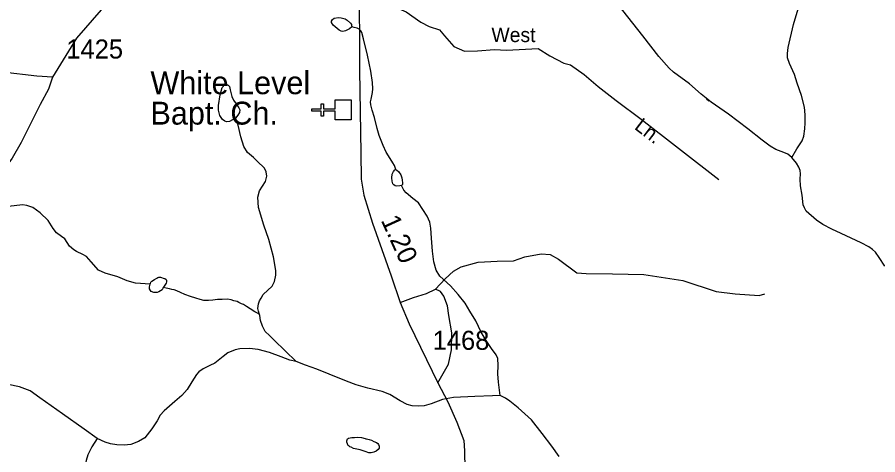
# Model space of a CAD drawing. Extents: x 2126262 to 2293712, y 749403 to 919119.
# Drawn here: x 2248421 to 2254066, y 863221 to 866089 of the extents above; entities that cross this region are included whole.
import ezdxf

# ---------------------------------------------------------------- set-up
doc = ezdxf.new("R2010")
doc.units = 0
for name, color, linetype in [('Exist Cultural Church CELL', 7, 'Continuous'), ('Exist Cultural Church Label', 7, 'Continuous'), ('Exist Hydrographic Creek Single Shore', 7, 'Continuous'), ('Exist Hydrographic Misc Water Feature', 7, 'Continuous'), ('Exist Road Non-System Type 51', 7, 'Continuous'), ('Exist Road Non-System Type 51 Label', 7, 'Continuous'), ('Exist Road Secondary Mileage Hundredths English Label', 7, 'Continuous'), ('Exist Road Secondary Type 51 Attributed', 7, 'Continuous'), ('Exist Road Secondary Type 51 Number Label', 7, 'Continuous')]:
    doc.layers.add(name, color=color, linetype=linetype)

msp = doc.modelspace()

# ---------------------------------------------------------------- linework, layer by layer
at = {"layer": 'Exist Cultural Church CELL'}
msp.add_lwpolyline([(2250506.2, 865416.3), (2250506.1, 865473.2), (2250429.9, 865473.2), (2250429.9, 865441.2), (2250414, 865441.2), (2250414, 865473.2), (2250353.8, 865473.2), (2250353.8, 865489.2), (2250414, 865489.2), (2250414, 865521.2), (2250429.9, 865521.2), (2250429.9, 865489.2), (2250506.1, 865489.2), (2250506.2, 865546.9), (2250612.6, 865546.9), (2250612.6, 865416.3)], close=True, dxfattribs=at)
at = {"layer": 'Exist Hydrographic Creek Single Shore'}
for points in [[(2253501.5, 865169.2), (2253476, 865190.7), (2253450.6, 865203.4), (2253396.4, 865222.9), (2253359.1, 865244.2), (2253308.2, 865282.3), (2253214.3, 865358.4), (2253086.3, 865453.4), (2252973, 865533.1), (2252907.7, 865585.4), (2252830.6, 865653.2), (2252725.8, 865728.7), (2252697.9, 865755.5), (2252630.9, 865831.9), (2252524.1, 865967.6), (2252361.7, 866174.1), (2252234.5, 866318)], [(2254113.3, 864456.9), (2254074.1, 864513.7), (2254050.4, 864550.1), (2254031.7, 864567.1), (2254008, 864583.2), (2253958, 864609.5), (2253826.6, 864671.4), (2253765.1, 864700.5), (2253704.9, 864730.2), (2253665.1, 864758.2), (2253596.4, 864818.4), (2253584.6, 864838.8), (2253576.9, 864860), (2253571, 864922.8), (2253560, 864984.7), (2253557.4, 865026.7), (2253559.1, 865062.3), (2253556.6, 865083.5), (2253547.3, 865106.4), (2253532, 865131.8), (2253501.5, 865169.2)]]:
    msp.add_lwpolyline(points, dxfattribs=at)
at = {"layer": 'Exist Hydrographic Misc Water Feature'}
for points in [[(2253501.5, 865169.2), (2253535.4, 865225.6), (2253569.3, 865279.1), (2253581.2, 865308.8), (2253587.1, 865358), (2253588.8, 865397), (2253588.8, 865449.6), (2253585.4, 865499.2), (2253565.9, 865575.5), (2253537.1, 865657), (2253519.3, 865714.5), (2253486.2, 865785.5), (2253473.5, 865823.6), (2253473.5, 865850.8), (2253478.6, 865891.5), (2253513.3, 866042), (2253543, 866143.8)], [(2250905.3, 865090.2), (2250895.2, 865117), (2250884.1, 865134.8), (2250857, 865179.8), (2250841.8, 865205.2), (2250822.3, 865249.3), (2250795.1, 865313), (2250782.4, 865360.5), (2250764.9, 865431.2), (2250748.8, 865480.4), (2250740.3, 865515.2), (2250738.6, 865533.8), (2250742, 865551.6), (2250752.2, 865594.9), (2250754.7, 865620.3), (2250751.3, 865661.9), (2250741.1, 865734.9), (2250718.2, 865839.4), (2250692.8, 865947.2), (2250681.8, 865987.9), (2250674.2, 866000.6), (2250664.8, 866011.6), (2250650.4, 866017.6), (2250631.8, 866021), (2250615.7, 866025.2)], [(2252958.3, 865538.7), (2252943.6, 865551.4)], [(2250010.1, 864140.1), (2250003.7, 864162.1), (2249999.8, 864180), (2250003.5, 864210), (2250011.3, 864230.1), (2250021.3, 864248.2), (2250035.1, 864272.3), (2250093.5, 864327.2), (2250108.7, 864357.7), (2250118.4, 864397.8), (2250117.6, 864428), (2250102.3, 864518.5), (2250071.8, 864631.3), (2250039.6, 864726), (2250004.8, 864842.2), (2249999.7, 864909.2), (2250010.8, 864950.4), (2250048.9, 865011.5), (2250057.4, 865046.3), (2250054.8, 865076.8), (2250042.1, 865100.6), (2249995.5, 865145.2), (2249970.1, 865168.9), (2249931.1, 865202.9), (2249907.3, 865241.9), (2249887, 865305), (2249870.1, 865380.5), (2249852.2, 865427.1)], [(2250942.6, 864986.2), (2250929.9, 864983.4), (2250912.1, 864982.5), (2250900.3, 864984.2), (2250890.9, 864990.1), (2250885, 864997.8), (2250879.9, 865015.6), (2250879.1, 865036.8), (2250880.8, 865059.7), (2250888.4, 865078.4), (2250898.6, 865089.4), (2250905.3, 865090.2)], [(2250905.3, 865090.2), (2250912.1, 865087.7), (2250923.1, 865078.4), (2250936.7, 865056.3), (2250944.3, 865035.9), (2250946.9, 865021.5), (2250948.6, 865003.7), (2250947.7, 864992.7), (2250942.6, 864986.2)], [(2251589.4, 863609.3), (2251578.5, 863696.2), (2251574.2, 863752.7), (2251575.3, 863805.9), (2251574.2, 863851.5), (2251563.3, 863875.4), (2251531.8, 863916.7), (2251497.1, 863970.4), (2251463.5, 864025.8), (2251428.9, 864099.7), (2251390.9, 864161.6), (2251358.4, 864215.5), (2251313.9, 864272), (2251263.9, 864328.4), (2251193.4, 864391.4), (2251169.6, 864431.3), (2251154.3, 864484.8), (2251145, 864555.2), (2251138.2, 864641.2), (2251134.8, 864705.7), (2251127.2, 864745.5), (2251111.1, 864785.4), (2251054.3, 864873.6), (2251016.4, 864901.3), (2250972.3, 864938.7), (2250957.9, 864955.6), (2250942.6, 864986.2)], [(2249292.8, 864340.3), (2249196.3, 864346.3), (2249143.1, 864361.5), (2249080.2, 864387.6), (2248998.8, 864411.5), (2248953.7, 864432.3), (2248907.1, 864484.9), (2248874.9, 864519.7), (2248851.1, 864534.9), (2248809.6, 864553.6), (2248791.8, 864563.8), (2248764.7, 864588.4), (2248732.4, 864636.7), (2248712.1, 864652), (2248679, 864676.6), (2248657.8, 864705.4), (2248623.1, 864756.8), (2248572.2, 864807.7), (2248523.9, 864842.5), (2248484.9, 864856.1), (2248454.7, 864859.1), (2248325.9, 864844.7)], [(2249292.8, 864340.3), (2249294.8, 864344.3), (2249298.5, 864352.3), (2249304.5, 864358.3), (2249322.5, 864370.5), (2249336.3, 864378.6), (2249344.3, 864382.6), (2249350.2, 864384.8), (2249360.2, 864384.8), (2249368.2, 864382.8), (2249378.3, 864379), (2249388.3, 864377.1), (2249398.6, 864371.1), (2249400.4, 864365.2), (2249400.4, 864361.2), (2249400.4, 864355.1), (2249398.6, 864345.1), (2249384.9, 864327), (2249378.7, 864317)], [(2249378.7, 864317), (2249377.1, 864310.9), (2249370.9, 864302.9), (2249361.1, 864294.8), (2249349, 864288.7), (2249339.3, 864284.7), (2249329.3, 864284.6), (2249317.2, 864284.5), (2249311.2, 864286.4), (2249305.1, 864288.4), (2249298.9, 864292.4), (2249295, 864298.3), (2249289.1, 864308.3), (2249289.1, 864314.2), (2249288.7, 864322.2), (2249292.8, 864340.3)], [(2250010.1, 864140.1), (2250002.1, 864146.1), (2249979.9, 864157.9), (2249949.8, 864177.7), (2249925.8, 864193.4), (2249905.5, 864205.2), (2249891.5, 864211.2), (2249875.5, 864219.1), (2249863.4, 864226.9), (2249841.3, 864230.8), (2249825.3, 864236.6), (2249799.3, 864240.4), (2249765.2, 864238.1), (2249735.3, 864237.9), (2249703.5, 864233.6), (2249675.4, 864233.4), (2249645.5, 864233.1), (2249621.5, 864239), (2249593.2, 864246.8), (2249557.3, 864258.4), (2249521.2, 864272.2), (2249491.1, 864285.9), (2249468.9, 864295.8), (2249451.1, 864301.6), (2249435.1, 864303.5), (2249419.1, 864309.3), (2249409.1, 864311.2), (2249398.8, 864313.2), (2249378.7, 864317)], [(2250250.9, 863832.4), (2250105.4, 863973.1), (2250076.1, 864003.6), (2250047.9, 864028.5), (2250029.4, 864063.3), (2250017.5, 864102.4), (2250011.9, 864134.2), (2250010.1, 864140.1)], [(2250250.9, 863832.4), (2250209.1, 863841), (2250152.6, 863863.8), (2250076.6, 863892), (2250001.7, 863911.6), (2249944.2, 863918.1), (2249882.3, 863915.9), (2249850.4, 863909.4), (2249802.6, 863888.8), (2249771.1, 863864.9), (2249716.9, 863821.4), (2249685.4, 863806.2), (2249639.8, 863784.5), (2249611.6, 863764.9), (2249597.5, 863747.6), (2249567.1, 863698.7), (2249536.7, 863648.7), (2249500.8, 863609.6), (2249454.2, 863570.5), (2249419.4, 863540.1), (2249384, 863508.2), (2249359.1, 863479.9), (2249338.4, 863444.1), (2249304.8, 863390.8), (2249258.1, 863333.3), (2249215.8, 863307.2), (2249166.9, 863288.7), (2249122.4, 863283.3), (2249074.6, 863285.5), (2249032.3, 863292), (2248998.7, 863302.9), (2248945.5, 863328.9)], [(2251589.4, 863609.3), (2251537.7, 863608.5), (2251422.6, 863603.1), (2251283.7, 863596.6), (2251210.9, 863583.5), (2251136, 863555.3), (2251089.4, 863541.2), (2251051.4, 863539), (2251012.3, 863541.2), (2250979.3, 863551), (2250933.7, 863574.8), (2250864.2, 863617.2), (2250814.3, 863635.7), (2250720.9, 863658.5), (2250644.9, 863680.2), (2250580.9, 863703), (2250466.3, 863748.6), (2250387.1, 863782.3), (2250312.2, 863809.5), (2250250.9, 863832.4)], [(2248945.5, 863328.9), (2248861.1, 863388), (2248718.9, 863490.1), (2248570.2, 863595.5), (2248506.8, 863639.5), (2248435.1, 863666.6), (2248362.4, 863682.9)], [(2251975.5, 863208.9), (2251928.8, 863277.8), (2251863.7, 863361.4), (2251795.3, 863449.4), (2251707.8, 863529.8), (2251652.4, 863573.2), (2251623.1, 863592.8), (2251589.4, 863609.3)], [(2248945.5, 863328.9), (2248911.2, 863273.5), (2248884, 863220.3), (2248873.2, 863183.4), (2248867.7, 863153), (2248866.7, 863114.4), (2248864.5, 863040.6), (2248861.2, 862990.6), (2248851.5, 862942.8), (2248821.1, 862875.5), (2248786.3, 862825.5), (2248750.5, 862792.4), (2248685.4, 862731.5), (2248585.5, 862651.2), (2248534, 862604.4), (2248422.2, 862513.2), (2248386.4, 862494.7)], [(2250708.3, 863326.2), (2250712.4, 863326.2), (2250728.6, 863322.3), (2250744.6, 863316.4), (2250760.5, 863308.5), (2250778.6, 863300.7), (2250786.6, 863294.8), (2250790.7, 863288.8), (2250794.8, 863276.9), (2250794.8, 863264.9), (2250789.1, 863254.8), (2250775.1, 863244.7), (2250761, 863238.6), (2250742.9, 863234.4), (2250726.9, 863234.3), (2250702.9, 863242.1), (2250670.9, 863253.8), (2250627.1, 863263.4), (2250610.9, 863271.3), (2250602.7, 863273.3), (2250596.7, 863279.2), (2250590.8, 863285.2), (2250586.7, 863293.2), (2250582.6, 863303.1), (2250582.6, 863313), (2250586.5, 863325.1), (2250594.5, 863329.2), (2250616.2, 863335.4), (2250634.2, 863335.5), (2250656.2, 863335.7), (2250678.3, 863333.9), (2250704.2, 863328.1), (2250708.3, 863326.2)]]:
    msp.add_lwpolyline(points, dxfattribs=at)
for points in [[(2250615.7, 866025.2), (2250600.4, 866013.3), (2250575, 865999.7), (2250556.3, 865995.5), (2250546.2, 865998.1), (2250533.5, 866004), (2250493.6, 866037.9), (2250483.4, 866054), (2250482.6, 866063.4), (2250488.5, 866074.4), (2250500.4, 866082), (2250527.5, 866086.3), (2250547, 866085.4), (2250572.4, 866077.8), (2250586, 866069.3), (2250608, 866049.8), (2250613.1, 866042.2), (2250614.8, 866036.2)], [(2249852.2, 865427.1), (2249814.1, 865405.9), (2249794.6, 865404.2), (2249781.9, 865407.6), (2249766.6, 865418.6), (2249749.7, 865444.1), (2249741.2, 865480.6), (2249741.2, 865509.4), (2249753.1, 865579.8), (2249765.8, 865629), (2249783.6, 865647.7), (2249795.5, 865648.5), (2249804.8, 865643.4), (2249813.3, 865634.1), (2249818.3, 865613.7), (2249828.5, 865570.5), (2249840.4, 865545.9), (2249856.5, 865521.3), (2249875.1, 865495.8), (2249880.2, 865481.4), (2249878.5, 865465.3), (2249869.2, 865447.5)]]:
    msp.add_lwpolyline(points, close=True, dxfattribs=at)
at = {"layer": 'Exist Road Non-System Type 51'}
for points in [[(2250657.5, 866650.4), (2250718.6, 866594.7), (2250785.6, 866432.8), (2250852.5, 866275), (2250900.6, 866154.3), (2250972.4, 866124.3), (2251068.7, 866055.9), (2251123.1, 866029.3), (2251190, 866007), (2251224.9, 865966.5), (2251284.9, 865896.7), (2251354.6, 865866), (2251441.1, 865868.8), (2251552, 865877.9), (2251630.1, 865872.3), (2251839.3, 865883.5), (2251914.6, 865836), (2252006.6, 865787.2), (2252049.9, 865776), (2252139.1, 865713.2), (2252232.6, 865635), (2252350.4, 865543.6), (2252513.6, 865420.7), (2253023.4, 865025)], [(2251164.9, 864306.8), (2251227.7, 864375.2), (2251282.1, 864425.4), (2251333.7, 864452), (2251444.6, 864483.4), (2251570.1, 864490.4), (2251676.1, 864493.1), (2251751.4, 864518.3), (2251857.4, 864537.8), (2251916, 864533.6), (2251971.8, 864502.9), (2252091, 864412.9), (2252152.4, 864408.7), (2252325.3, 864407.3), (2252532.4, 864403.8), (2252786.3, 864363.3), (2253006.6, 864292.1), (2253130.8, 864276.8), (2253287, 864264.2), (2253326, 864276.8)], [(2250932.7, 864219.5), (2251021.3, 864251), (2251106.3, 864277.5), (2251164.9, 864306.8)], [(2251181, 863693.3), (2251250.7, 863816.1), (2251270.2, 863908.3), (2251273, 864019.9), (2251252.8, 864135.1), (2251243, 864196.5), (2251219.3, 864260.7), (2251197, 864291.4), (2251164.9, 864306.8)]]:
    msp.add_lwpolyline(points, dxfattribs=at)
at = {"layer": 'Exist Road Secondary Type 51 Attributed'}
for points in [[(2250644.9, 867168.6), (2250029.7, 866772.2), (2249792.6, 866632.6), (2249533.8, 866513.5), (2249277.2, 866371.1), (2249109.9, 866248.3), (2248971.8, 866138), (2248810, 865950.9), (2248651.9, 865695.3)], [(2250644.9, 867168.6), (2250651.2, 867004.5), (2250655.4, 866761.6), (2250663, 866354.5), (2250665.8, 865740.4), (2250674.2, 865201.3), (2250677, 865027.4), (2250693.7, 864922.7), (2250750.9, 864739.9), (2250874.8, 864394.7), (2250932.7, 864219.5), (2250991.3, 864080), (2251181, 863693.3), (2251245.1, 863569.1), (2251305.1, 863435), (2251350.4, 863315.7), (2251356, 863247.3), (2251360.2, 863007.2), (2251374.1, 862585.6), (2251398.5, 862182.9), (2251420.8, 862043.3), (2251501, 861586.2), (2251506.6, 861484.3), (2251485, 860981)], [(2248651.9, 865695.3), (2248550.1, 865702.3), (2248323.5, 865729.5), (2248150.6, 865760.2), (2248011.1, 865796.5), (2247686.2, 865893.8), (2247359.9, 865988.8), (2247184.1, 866019.5), (2247047.5, 866025), (2246913.6, 866008.3), (2246663.9, 865977.9), (2246337.6, 865924.9), (2246125.6, 865908.1), (2245935.9, 865910.9), (2245775.1, 865919.7)], [(2248651.9, 865695.3), (2248627, 865618.3), (2248571.2, 865516.4), (2248447.3, 865267.2), (2248388.7, 865165.3), (2248257.9, 864987.4), (2248153.3, 864846.5), (2248025.7, 864717.3), (2247898.7, 864614), (2247741.1, 864519.1), (2247532.6, 864378.8), (2247413.4, 864280.4), (2247265.5, 864149.2), (2246746, 863678.1), (2246347.8, 863304.7), (2246069.6, 863059.7), (2245935.7, 862959.2), (2245714.6, 862802.1), (2245575.1, 862682.1), (2245386.1, 862508.2)]]:
    msp.add_lwpolyline(points, dxfattribs=at)

# ---------------------------------------------------------------- texts
at = {"layer": 'Exist Cultural Church Label'}
for s, p in [('White Level', (2249295, 865584.6)), ('Bapt. Ch.', (2249295, 865385.4))]:
    msp.add_text(s, height=150, dxfattribs=at).set_placement(p)
at = {"layer": 'Exist Road Non-System Type 51 Label'}
msp.add_text('West', height=95, dxfattribs=at).set_placement((2251531.6, 865926.1))
msp.add_text('Ln.', height=95, rotation=322.6471, dxfattribs=at).set_placement((2252463.8, 865360.5))
at = {"layer": 'Exist Road Secondary Mileage Hundredths English Label'}
msp.add_text('1.20', height=125, rotation=294.5326, dxfattribs=at).set_placement((2250804.6, 864758.7))
at = {"layer": 'Exist Road Secondary Type 51 Number Label'}
for s, p in [('1425', (2248743.2, 865818.2)), ('1468', (2251146.4, 863909.1))]:
    msp.add_text(s, height=125, dxfattribs=at).set_placement(p)

doc.saveas('drawing.dxf')
